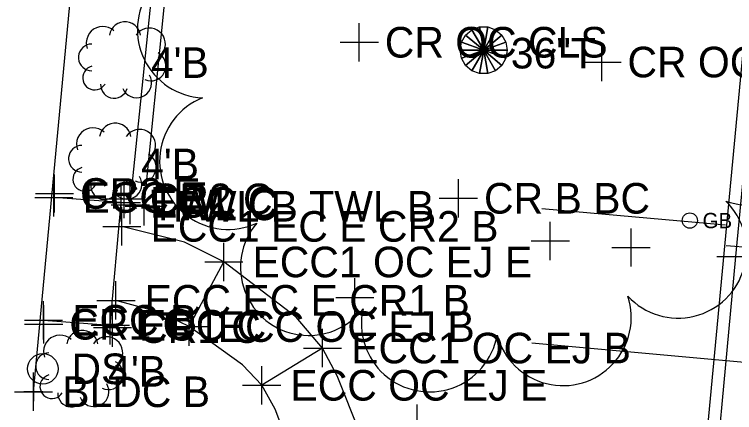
# Model space of a CAD drawing. Extents: x 1363693 to 1365209, y 422201 to 424153.
# Drawn here: x 1364206.75 to 1364244.41, y 423407.46 to 423428.29 of the extents above; entities that cross this region are included whole.
import ezdxf

# ---------------------------------------------------------------- set-up
doc = ezdxf.new("R2010")
doc.units = 0
for name, color, linetype in [('BD_X_Building', 7, 'Continuous'), ('DR_X_Cells', 7, 'Continuous'), ('DR_X_Text', 7, 'Continuous'), ('O-ALGN-TEXT-BASELINE-WERK-CL-RW', 7, 'Continuous'), ('PV_X_Driveway', 7, 'Continuous'), ('PV_X_Joint', 7, 'Continuous'), ('SV_X_Original_Ground', 7, 'Continuous'), ('SV_X_Random_Point', 7, 'Continuous'), ('SV_X_Shot_Marker', 7, 'Continuous'), ('UT_X_Gas', 7, 'Continuous'), ('UT_X_Gas_Cells', 7, 'Continuous'), ('UT_X_Gas_Text', 7, 'Continuous'), ('UT_X_Water', 7, 'Continuous'), ('VG_X_Cells', 7, 'Continuous'), ('VG_X_Text', 7, 'Continuous')]:
    doc.layers.add(name, color=color, linetype=linetype)

msp = doc.modelspace()

# ---------------------------------------------------------------- linework, layer by layer
at = {"layer": 'BD_X_Building'}
for p, q in [((1364207.754, 423408.546), (1364211.13, 423444.501)), ((1364212.813, 423418.322), (1364214.243, 423432.22)), ((1364213.538, 423418.249), (1364214.948, 423432.194)), ((1364213.538, 423418.249), (1364212.813, 423418.322))]:
    msp.add_line(p, q, dxfattribs=at)
at = {"layer": 'DR_X_Cells'}
msp.add_circle((1364208.24, 423409.747), 0.8, dxfattribs=at)
at = {"layer": 'O-ALGN-TEXT-BASELINE-WERK-CL-RW'}
msp.add_lwpolyline([(1364230.4, 423266.125), (1364231.758, 423281.61), (1364232.489, 423289.678), (1364232.621, 423291.149), (1364234.95, 423316.143), (1364237.034, 423336.526), (1364237.43, 423340.966), (1364237.792, 423344.382), (1364239.759, 423365.82), (1364242.226, 423391.177), (1364242.956, 423399.24), (1364244.478, 423415.617), (1364246.856, 423440.603), (1364248.104, 423453.853)], dxfattribs=at)
at = {"layer": 'PV_X_Driveway'}
for points in [[(1364208.275, 423412.285), (1364211.764, 423412.025), (1364212.342, 423418.454), (1364208.816, 423418.71)], [(1364225.62, 423401.03), (1364225.383, 423404.158), (1364225.383, 423404.158), (1364224.834, 423406.368), (1364224.834, 423406.368), (1364223.637, 423409.381), (1364223.637, 423409.381), (1364222.865, 423410.833), (1364222.865, 423410.833), (1364221.489, 423412.441), (1364221.489, 423412.441), (1364217.703, 423415.337), (1364217.703, 423415.337), (1364215.641, 423416.364), (1364215.641, 423416.364), (1364212.372, 423417.197), (1364212.372, 423417.197)], [(1364221.866, 423401.47), (1364221.724, 423403.533), (1364221.724, 423403.533), (1364221.405, 423404.95), (1364221.405, 423404.95), (1364220.388, 423407.641), (1364220.388, 423407.641), (1364219.687, 423408.885), (1364219.687, 423408.885), (1364218.676, 423409.964), (1364218.676, 423409.964), (1364215.887, 423411.955), (1364215.887, 423411.955), (1364214.37, 423412.693), (1364214.37, 423412.693), (1364212.062, 423413.329), (1364212.062, 423413.329)]]:
    msp.add_lwpolyline(points, dxfattribs=at)
at = {"layer": 'PV_X_Joint'}
for p, q in [((1364215.887, 423411.955), (1364217.703, 423415.337)), ((1364222.865, 423410.833), (1364219.687, 423408.885))]:
    msp.add_line(p, q, dxfattribs=at)
at = {"layer": 'SV_X_Original_Ground'}
for p, q in [((1364224.784, 423425.829), (1364224.784, 423427.829)), ((1364223.784, 423426.829), (1364225.784, 423426.829)), ((1364237.472, 423424.794), (1364237.472, 423426.794)), ((1364236.472, 423425.794), (1364238.472, 423425.794)), ((1364208.85, 423417.919), (1364208.85, 423419.919)), ((1364212.496, 423417.635), (1364212.496, 423419.635)), ((1364229.972, 423417.666), (1364229.972, 423419.666)), ((1364207.85, 423418.919), (1364209.85, 423418.919)), ((1364211.496, 423418.635), (1364213.496, 423418.635)), ((1364228.972, 423418.666), (1364230.972, 423418.666)), ((1364234.774, 423415.436), (1364234.774, 423417.436)), ((1364238.999, 423415.093), (1364238.999, 423417.093)), ((1364233.774, 423416.436), (1364235.774, 423416.436)), ((1364237.999, 423416.093), (1364239.999, 423416.093)), ((1364224.553, 423412.481), (1364224.553, 423414.481)), ((1364223.553, 423413.481), (1364225.553, 423413.481)), ((1364208.289, 423411.078), (1364208.289, 423413.078)), ((1364211.882, 423410.902), (1364211.882, 423412.902)), ((1364207.289, 423412.078), (1364209.289, 423412.078)), ((1364210.882, 423411.902), (1364212.882, 423411.902)), ((1364227.808, 423405.881), (1364227.808, 423407.881))]:
    msp.add_line(p, q, dxfattribs=at)
at = {"layer": 'SV_X_Random_Point'}
for p, q in [((1364212.813, 423417.322), (1364212.813, 423419.322)), ((1364213.538, 423417.249), (1364213.538, 423419.249)), ((1364211.813, 423418.322), (1364213.813, 423418.322)), ((1364212.538, 423418.249), (1364214.538, 423418.249)), ((1364207.754, 423407.546), (1364207.754, 423409.546)), ((1364206.754, 423408.546), (1364208.754, 423408.546))]:
    msp.add_line(p, q, dxfattribs=at)
at = {"layer": 'SV_X_Shot_Marker'}
for p, q in [((1364208.816, 423417.71), (1364208.816, 423419.71)), ((1364212.342, 423417.454), (1364212.342, 423419.454)), ((1364207.816, 423418.71), (1364209.816, 423418.71)), ((1364211.342, 423418.454), (1364213.342, 423418.454)), ((1364212.372, 423416.197), (1364212.372, 423418.197)), ((1364211.372, 423417.197), (1364213.372, 423417.197)), ((1364217.703, 423414.337), (1364217.703, 423416.337)), ((1364243.478, 423415.617), (1364245.478, 423415.617)), ((1364216.703, 423415.337), (1364218.703, 423415.337)), ((1364212.062, 423412.329), (1364212.062, 423414.329)), ((1364208.275, 423411.285), (1364208.275, 423413.285)), ((1364211.062, 423413.329), (1364213.062, 423413.329)), ((1364211.764, 423411.025), (1364211.764, 423413.025)), ((1364215.887, 423410.955), (1364215.887, 423412.955)), ((1364207.275, 423412.285), (1364209.275, 423412.285)), ((1364210.764, 423412.025), (1364212.764, 423412.025)), ((1364214.887, 423411.955), (1364216.887, 423411.955)), ((1364222.865, 423409.833), (1364222.865, 423411.833)), ((1364221.865, 423410.833), (1364223.865, 423410.833)), ((1364219.687, 423407.885), (1364219.687, 423409.885)), ((1364207.748, 423409.058), (1364207.748, 423408.058)), ((1364218.687, 423408.885), (1364220.687, 423408.885)), ((1364207.248, 423408.558), (1364208.248, 423408.558)), ((1364207.748, 423408.558), (1364207.748, 423408.558))]:
    msp.add_line(p, q, dxfattribs=at)
at = {"layer": 'UT_X_Gas'}
for p, q in [((1364243.943, 423417.258), (1364234.324, 423418.109)), ((1364243.972, 423416.206), (1364304.32, 423411.053))]:
    msp.add_line(p, q, dxfattribs=at)
msp.add_lwpolyline([(1364225.475, 423227.676), (1364230.287, 423271.655), (1364244.946, 423427.254), (1364255.626, 423426.642), (1364257.028, 423438.97), (1364362.136, 423427.961)], dxfattribs=at)
at = {"layer": 'UT_X_Gas_Cells'}
msp.add_circle((1364242.07, 423417.502), 0.4, dxfattribs=at)
at = {"layer": 'UT_X_Water'}
msp.add_line((1364233.816, 423411.108), (1364289.583, 423406.058), dxfattribs=at)
at = {"layer": 'VG_X_Cells'}
for points in [[(1364211.955, 423427.429), (1364211.825, 423427.527), (1364211.678, 423427.599), (1364211.521, 423427.641), (1364211.358, 423427.654), (1364211.196, 423427.635), (1364211.04, 423427.586), (1364210.896, 423427.509), (1364210.77, 423427.406), (1364210.665, 423427.281), (1364210.585, 423427.138), (1364210.534, 423426.983), (1364210.512, 423426.822), (1364210.522, 423426.659), (1364210.562, 423426.5)], [(1364213.349, 423427.197), (1364213.312, 423427.349), (1364213.247, 423427.491), (1364213.157, 423427.618), (1364213.044, 423427.726), (1364212.912, 423427.811), (1364212.767, 423427.869), (1364212.614, 423427.898), (1364212.458, 423427.898), (1364212.304, 423427.869), (1364212.16, 423427.811), (1364212.028, 423427.726), (1364211.915, 423427.618), (1364211.825, 423427.491), (1364211.76, 423427.349), (1364211.723, 423427.197)], [(1364214.278, 423426.036), (1364214.398, 423426.134), (1364214.499, 423426.253), (1364214.576, 423426.388), (1364214.627, 423426.535), (1364214.649, 423426.689), (1364214.643, 423426.844), (1364214.608, 423426.996), (1364214.545, 423427.139), (1364214.458, 423427.267), (1364214.348, 423427.377), (1364214.219, 423427.465), (1364214.077, 423427.527), (1364213.925, 423427.562), (1364213.769, 423427.569), (1364213.615, 423427.546), (1364213.468, 423427.496), (1364213.333, 423427.419), (1364213.214, 423427.318), (1364213.116, 423427.197)], [(1364210.794, 423426.733), (1364210.666, 423426.721), (1364210.543, 423426.686), (1364210.428, 423426.628), (1364210.325, 423426.551), (1364210.238, 423426.456), (1364210.171, 423426.347), (1364210.124, 423426.227), (1364210.101, 423426.1), (1364210.101, 423425.972), (1364210.124, 423425.845), (1364210.171, 423425.725), (1364210.238, 423425.616), (1364210.325, 423425.521), (1364210.428, 423425.444), (1364210.543, 423425.386), (1364210.666, 423425.351), (1364210.794, 423425.339)], [(1364213.581, 423424.875), (1364213.722, 423424.828), (1364213.869, 423424.809), (1364214.017, 423424.818), (1364214.16, 423424.855), (1364214.294, 423424.918), (1364214.414, 423425.005), (1364214.515, 423425.114), (1364214.593, 423425.239), (1364214.647, 423425.378), (1364214.673, 423425.524), (1364214.671, 423425.672), (1364214.641, 423425.817), (1364214.585, 423425.954), (1364214.503, 423426.078), (1364214.399, 423426.184), (1364214.278, 423426.268)], [(1364210.794, 423425.572), (1364210.679, 423425.529), (1364210.574, 423425.465), (1364210.483, 423425.382), (1364210.411, 423425.283), (1364210.359, 423425.171), (1364210.33, 423425.052), (1364210.325, 423424.929), (1364210.343, 423424.808), (1364210.385, 423424.692), (1364210.449, 423424.587), (1364210.532, 423424.496), (1364210.631, 423424.424), (1364210.743, 423424.372), (1364210.862, 423424.342), (1364210.985, 423424.337), (1364211.106, 423424.355), (1364211.222, 423424.397), (1364211.327, 423424.461), (1364211.418, 423424.544), (1364211.491, 423424.643)], [(1364212.42, 423424.411), (1364212.49, 423424.276), (1364212.584, 423424.157), (1364212.7, 423424.059), (1364212.833, 423423.985), (1364212.977, 423423.938), (1364213.128, 423423.919), (1364213.279, 423423.931), (1364213.425, 423423.971), (1364213.561, 423424.039), (1364213.681, 423424.132), (1364213.781, 423424.246), (1364213.857, 423424.378), (1364213.906, 423424.521), (1364213.927, 423424.672), (1364213.917, 423424.823), (1364213.879, 423424.97), (1364213.813, 423425.107)], [(1364211.259, 423424.643), (1364211.266, 423424.506), (1364211.3, 423424.373), (1364211.359, 423424.249), (1364211.44, 423424.139), (1364211.541, 423424.046), (1364211.657, 423423.974), (1364211.786, 423423.926), (1364211.921, 423423.904), (1364212.058, 423423.907), (1364212.192, 423423.937), (1364212.317, 423423.992), (1364212.43, 423424.071), (1364212.525, 423424.169), (1364212.6, 423424.284), (1364212.652, 423424.411)], [(1364211.444, 423422.13), (1364211.314, 423422.228), (1364211.167, 423422.3), (1364211.01, 423422.342), (1364210.847, 423422.355), (1364210.685, 423422.336), (1364210.529, 423422.287), (1364210.385, 423422.21), (1364210.259, 423422.107), (1364210.154, 423421.982), (1364210.074, 423421.839), (1364210.023, 423421.684), (1364210.001, 423421.523), (1364210.011, 423421.36), (1364210.051, 423421.201)], [(1364212.838, 423421.898), (1364212.801, 423422.05), (1364212.736, 423422.192), (1364212.646, 423422.319), (1364212.533, 423422.427), (1364212.401, 423422.512), (1364212.256, 423422.57), (1364212.103, 423422.599), (1364211.947, 423422.599), (1364211.793, 423422.57), (1364211.649, 423422.512), (1364211.517, 423422.427), (1364211.404, 423422.319), (1364211.314, 423422.192), (1364211.249, 423422.05), (1364211.212, 423421.898)], [(1364213.767, 423420.737), (1364213.887, 423420.835), (1364213.988, 423420.954), (1364214.065, 423421.089), (1364214.116, 423421.236), (1364214.138, 423421.39), (1364214.132, 423421.545), (1364214.097, 423421.697), (1364214.034, 423421.84), (1364213.947, 423421.968), (1364213.837, 423422.078), (1364213.708, 423422.166), (1364213.566, 423422.228), (1364213.414, 423422.263), (1364213.258, 423422.27), (1364213.104, 423422.247), (1364212.957, 423422.197), (1364212.822, 423422.12), (1364212.703, 423422.019), (1364212.605, 423421.898)], [(1364210.283, 423421.434), (1364210.155, 423421.422), (1364210.032, 423421.387), (1364209.917, 423421.329), (1364209.814, 423421.252), (1364209.727, 423421.157), (1364209.66, 423421.048), (1364209.613, 423420.928), (1364209.59, 423420.801), (1364209.59, 423420.673), (1364209.613, 423420.546), (1364209.66, 423420.426), (1364209.727, 423420.317), (1364209.814, 423420.222), (1364209.917, 423420.145), (1364210.032, 423420.087), (1364210.155, 423420.052), (1364210.283, 423420.04)], [(1364213.07, 423419.576), (1364213.211, 423419.529), (1364213.358, 423419.51), (1364213.506, 423419.519), (1364213.649, 423419.556), (1364213.783, 423419.619), (1364213.903, 423419.706), (1364214.004, 423419.815), (1364214.082, 423419.94), (1364214.136, 423420.079), (1364214.162, 423420.225), (1364214.16, 423420.373), (1364214.13, 423420.518), (1364214.074, 423420.655), (1364213.992, 423420.779), (1364213.888, 423420.885), (1364213.767, 423420.969)], [(1364210.283, 423420.273), (1364210.168, 423420.23), (1364210.063, 423420.166), (1364209.972, 423420.083), (1364209.9, 423419.984), (1364209.848, 423419.872), (1364209.819, 423419.753), (1364209.814, 423419.63), (1364209.832, 423419.509), (1364209.874, 423419.393), (1364209.938, 423419.288), (1364210.021, 423419.197), (1364210.12, 423419.125), (1364210.232, 423419.073), (1364210.351, 423419.043), (1364210.474, 423419.038), (1364210.595, 423419.056), (1364210.711, 423419.098), (1364210.816, 423419.162), (1364210.907, 423419.245), (1364210.98, 423419.344)], [(1364211.909, 423419.112), (1364211.979, 423418.977), (1364212.073, 423418.858), (1364212.189, 423418.76), (1364212.322, 423418.686), (1364212.466, 423418.639), (1364212.617, 423418.62), (1364212.768, 423418.632), (1364212.914, 423418.672), (1364213.05, 423418.74), (1364213.17, 423418.833), (1364213.27, 423418.947), (1364213.346, 423419.079), (1364213.395, 423419.222), (1364213.416, 423419.373), (1364213.406, 423419.524), (1364213.368, 423419.671), (1364213.302, 423419.808)], [(1364210.748, 423419.344), (1364210.755, 423419.207), (1364210.789, 423419.074), (1364210.848, 423418.95), (1364210.929, 423418.84), (1364211.03, 423418.747), (1364211.146, 423418.675), (1364211.275, 423418.627), (1364211.41, 423418.605), (1364211.547, 423418.608), (1364211.681, 423418.638), (1364211.806, 423418.693), (1364211.919, 423418.772), (1364212.014, 423418.87), (1364212.089, 423418.985), (1364212.141, 423419.112)], [(1364209.722, 423411.281), (1364209.592, 423411.379), (1364209.445, 423411.451), (1364209.288, 423411.493), (1364209.125, 423411.506), (1364208.963, 423411.487), (1364208.807, 423411.438), (1364208.663, 423411.361), (1364208.537, 423411.258), (1364208.432, 423411.133), (1364208.352, 423410.99), (1364208.301, 423410.835), (1364208.279, 423410.674), (1364208.289, 423410.511), (1364208.329, 423410.352)], [(1364211.116, 423411.049), (1364211.079, 423411.201), (1364211.014, 423411.343), (1364210.924, 423411.47), (1364210.811, 423411.578), (1364210.679, 423411.663), (1364210.534, 423411.721), (1364210.381, 423411.75), (1364210.225, 423411.75), (1364210.071, 423411.721), (1364209.927, 423411.663), (1364209.795, 423411.578), (1364209.682, 423411.47), (1364209.592, 423411.343), (1364209.527, 423411.201), (1364209.49, 423411.049)], [(1364212.045, 423409.888), (1364212.165, 423409.986), (1364212.266, 423410.105), (1364212.343, 423410.24), (1364212.394, 423410.387), (1364212.416, 423410.541), (1364212.41, 423410.696), (1364212.375, 423410.848), (1364212.312, 423410.991), (1364212.225, 423411.119), (1364212.115, 423411.229), (1364211.986, 423411.317), (1364211.844, 423411.379), (1364211.692, 423411.414), (1364211.536, 423411.421), (1364211.382, 423411.398), (1364211.235, 423411.348), (1364211.1, 423411.271), (1364210.981, 423411.17), (1364210.883, 423411.049)], [(1364208.561, 423410.585), (1364208.433, 423410.573), (1364208.31, 423410.538), (1364208.195, 423410.48), (1364208.092, 423410.403), (1364208.005, 423410.308), (1364207.938, 423410.199), (1364207.891, 423410.079), (1364207.868, 423409.952), (1364207.868, 423409.824), (1364207.891, 423409.697), (1364207.938, 423409.577), (1364208.005, 423409.468), (1364208.092, 423409.373), (1364208.195, 423409.296), (1364208.31, 423409.238), (1364208.433, 423409.203), (1364208.561, 423409.191)], [(1364211.348, 423408.727), (1364211.489, 423408.68), (1364211.636, 423408.661), (1364211.784, 423408.67), (1364211.927, 423408.707), (1364212.061, 423408.77), (1364212.181, 423408.857), (1364212.282, 423408.966), (1364212.36, 423409.091), (1364212.414, 423409.23), (1364212.44, 423409.376), (1364212.438, 423409.524), (1364212.408, 423409.669), (1364212.352, 423409.806), (1364212.27, 423409.93), (1364212.166, 423410.036), (1364212.045, 423410.12)], [(1364208.561, 423409.424), (1364208.446, 423409.381), (1364208.341, 423409.317), (1364208.25, 423409.234), (1364208.178, 423409.135), (1364208.126, 423409.023), (1364208.097, 423408.904), (1364208.092, 423408.781), (1364208.11, 423408.66), (1364208.152, 423408.544), (1364208.216, 423408.439), (1364208.299, 423408.348), (1364208.398, 423408.276), (1364208.51, 423408.224), (1364208.629, 423408.194), (1364208.752, 423408.189), (1364208.873, 423408.207), (1364208.989, 423408.249), (1364209.094, 423408.313), (1364209.185, 423408.396), (1364209.258, 423408.495)], [(1364210.187, 423408.263), (1364210.257, 423408.128), (1364210.351, 423408.009), (1364210.467, 423407.911), (1364210.6, 423407.837), (1364210.744, 423407.79), (1364210.895, 423407.771), (1364211.046, 423407.783), (1364211.192, 423407.823), (1364211.328, 423407.891), (1364211.448, 423407.984), (1364211.548, 423408.098), (1364211.624, 423408.23), (1364211.673, 423408.373), (1364211.694, 423408.524), (1364211.684, 423408.675), (1364211.646, 423408.822), (1364211.58, 423408.959)], [(1364209.026, 423408.495), (1364209.033, 423408.358), (1364209.067, 423408.225), (1364209.126, 423408.101), (1364209.207, 423407.991), (1364209.308, 423407.898), (1364209.424, 423407.826), (1364209.553, 423407.778), (1364209.688, 423407.756), (1364209.825, 423407.759), (1364209.959, 423407.789), (1364210.084, 423407.844), (1364210.197, 423407.923), (1364210.292, 423408.021), (1364210.367, 423408.136), (1364210.419, 423408.263)]]:
    msp.add_lwpolyline(points, dxfattribs=at)
for points in [[(1364231.076, 423427.628), (1364231.291, 423426.411), (1364231.291, 423426.411), (1364230.673, 423427.481)], [(1364231.506, 423427.628), (1364231.291, 423426.411), (1364231.291, 423426.411), (1364231.076, 423427.628)], [(1364231.909, 423427.481), (1364231.291, 423426.411), (1364231.291, 423426.411), (1364231.506, 423427.628)], [(1364230.673, 423427.481), (1364231.291, 423426.411), (1364231.291, 423426.411), (1364230.344, 423427.206)], [(1364232.238, 423427.206), (1364231.291, 423426.411), (1364231.291, 423426.411), (1364231.909, 423427.481)], [(1364230.129, 423426.834), (1364231.291, 423426.411), (1364231.291, 423426.411), (1364230.055, 423426.411)], [(1364230.344, 423427.206), (1364231.291, 423426.411), (1364231.291, 423426.411), (1364230.129, 423426.834)], [(1364232.453, 423426.834), (1364231.291, 423426.411), (1364231.291, 423426.411), (1364232.238, 423427.206)], [(1364232.527, 423426.411), (1364231.291, 423426.411), (1364231.291, 423426.411), (1364232.453, 423426.834)], [(1364230.055, 423426.411), (1364231.291, 423426.411), (1364231.291, 423426.411), (1364230.129, 423425.988)], [(1364230.129, 423425.988), (1364231.291, 423426.411), (1364231.291, 423426.411), (1364230.344, 423425.616)], [(1364230.344, 423425.616), (1364231.291, 423426.411), (1364231.291, 423426.411), (1364230.673, 423425.341)], [(1364230.673, 423425.341), (1364231.291, 423426.411), (1364231.291, 423426.411), (1364231.076, 423425.194)], [(1364231.076, 423425.194), (1364231.291, 423426.411), (1364231.291, 423426.411), (1364231.506, 423425.194)], [(1364231.506, 423425.194), (1364231.291, 423426.411), (1364231.291, 423426.411), (1364231.909, 423425.341)], [(1364231.909, 423425.341), (1364231.291, 423426.411), (1364231.291, 423426.411), (1364232.238, 423425.616)], [(1364232.238, 423425.616), (1364231.291, 423426.411), (1364231.291, 423426.411), (1364232.453, 423425.988)], [(1364232.453, 423425.988), (1364231.291, 423426.411), (1364231.291, 423426.411), (1364232.527, 423426.411)]]:
    msp.add_lwpolyline(points, close=True, dxfattribs=at)
for centre, start, end in [((1364216.756, 423427.489), 84.3179, 267.2006), ((1364245.145, 423421.886), 250.4718, 73.3545), ((1364217.92, 423420.611), 112.0103, 294.8929), ((1364241.456, 423415.966), 222.7795, 45.6622), ((1364222.147, 423415.061), 139.7026, 322.5852), ((1364235.437, 423412.439), 195.0872, 17.9699), ((1364228.469, 423412.112), 167.3949, 350.2776)]:
    msp.add_arc(centre, 3.571, start, end, dxfattribs=at)

# ---------------------------------------------------------------- texts
at = {"layer": 'DR_X_Text'}
msp.add_text('DS', height=1.6, dxfattribs=at).set_placement((1364209.74, 423408.947))
at = {"layer": 'SV_X_Original_Ground'}
for s, p in [('CR OC CLS', (1364226.121, 423426.029)), ('CR OC', (1364238.809, 423424.994)), ('CR2 E', (1364210.187, 423418.119)), ('CR2 C', (1364213.833, 423417.835)), ('CR B BC', (1364231.309, 423417.866)), ('CR1 C', (1364209.626, 423411.278)), ('CR1 C', (1364213.219, 423411.102))]:
    msp.add_text(s, height=1.6, dxfattribs=at).set_placement(p)
at = {"layer": 'SV_X_Random_Point'}
for s, p in [('TWL C', (1364213.884, 423417.522)), ('FWL B TWL B', (1364215.038, 423417.449)), ('BLDC B', (1364209.254, 423407.746))]:
    msp.add_text(s, height=1.6, dxfattribs=at).set_placement(p)
at = {"layer": 'SV_X_Shot_Marker'}
for s, p in [('ECC E', (1364210.316, 423417.91)), ('ECC C', (1364213.842, 423417.654)), ('ECC1 EC E CR2 B', (1364213.872, 423416.397)), ('ECC1 OC EJ E', (1364219.203, 423414.537)), ('ECC EC E CR1 B', (1364213.562, 423412.529)), ('ECC B', (1364209.775, 423411.485)), ('ECC C', (1364213.264, 423411.225)), ('ECC OC EJ B', (1364217.387, 423411.155)), ('ECC1 OC EJ B', (1364224.365, 423410.033)), ('ECC OC EJ E', (1364221.187, 423408.085))]:
    msp.add_text(s, height=1.6, dxfattribs=at).set_placement(p)
at = {"layer": 'UT_X_Gas_Text'}
msp.add_text('GB', height=0.8, dxfattribs=at).set_placement((1364242.738, 423417.102))
at = {"layer": 'VG_X_Text'}
for s, p in [('36"T', (1364232.709, 423425.459)), ("4'B", (1364213.892, 423424.962)), ("4'B", (1364213.381, 423419.663)), ("4'B", (1364211.659, 423408.814))]:
    msp.add_text(s, height=1.6, dxfattribs=at).set_placement(p)

doc.saveas('drawing.dxf')
